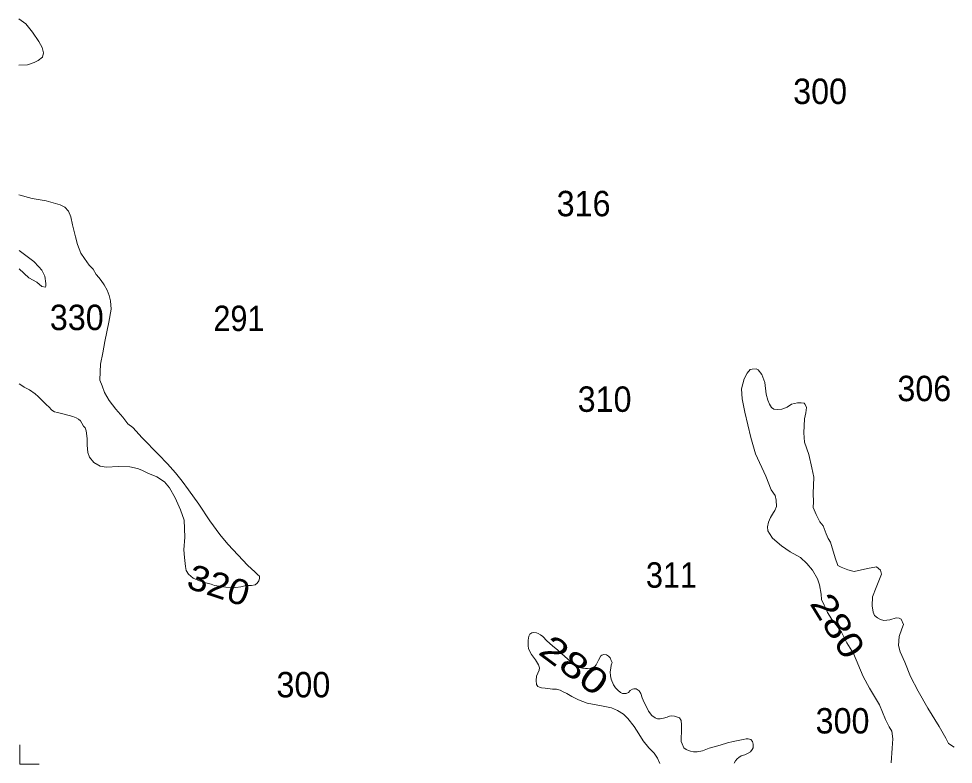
# Model space of a CAD drawing. Extents: x 445.4 to 500, y 8728.7 to 8784.
# Drawn here: x 445.46 to 451.34, y 8728.67 to 8733.37 of the extents above; entities that cross this region are included whole.
import ezdxf
from ezdxf.enums import TextEntityAlignment as Align

# ---------------------------------------------------------------- set-up
doc = ezdxf.new("R2010")
doc.units = 0
doc.header["$LTSCALE"] = 0.064
doc.layers.add('2', color=7, linetype='Continuous', lineweight=13)
doc.layers.add('63', color=7, linetype='Continuous', lineweight=13)
doc.layers.add('21', color=7, linetype='Continuous')
doc.layers.add('61', color=7, linetype='Continuous')

msp = doc.modelspace()

# ---------------------------------------------------------------- linework, layer by layer
at = {"layer": '2'}
for points in [[(445.4612, 8733.3655), (445.5054, 8733.3324), (445.5488, 8733.2814), (445.5871, 8733.2227), (445.6096, 8733.1844), (445.6176, 8733.1505), (445.6102, 8733.1229), (445.5846, 8733.1028), (445.559, 8733.09), (445.5156, 8733.0747), (445.4617, 8733.0731)], [(445.4631, 8732.2575), (445.5462, 8732.2347), (445.6334, 8732.2195), (445.7225, 8732.1949), (445.7509, 8732.1798), (445.7756, 8732.1533), (445.7888, 8732.1193), (445.8002, 8732.0682), (445.8192, 8731.9925), (445.8324, 8731.9433), (445.8533, 8731.8903), (445.876, 8731.8563), (445.9045, 8731.8146), (445.9291, 8731.79), (445.9487, 8731.7564), (445.9661, 8731.736), (445.9804, 8731.7166), (445.9998, 8731.6912), (446.0181, 8731.6565), (446.0314, 8731.6239), (446.0386, 8731.5893), (446.0424, 8731.5378), (446.0287, 8731.4559), (446.004, 8731.3343), (445.9907, 8731.2621), (445.9755, 8731.19), (445.9738, 8731.143), (445.9719, 8731.0898), (445.9872, 8731.0556), (446.0024, 8731.0119), (446.0309, 8730.9626), (446.0728, 8730.9075), (446.1166, 8730.8581), (446.1489, 8730.8144), (446.1794, 8730.7916), (446.2384, 8730.727), (446.3419, 8730.6231), (446.399, 8730.5637), (446.4483, 8730.5075), (446.4905, 8730.4536), (446.5304, 8730.3997), (446.5953, 8730.3088), (446.6646, 8730.2057), (446.727, 8730.1183), (446.7775, 8730.0574), (446.8432, 8729.9894), (446.9021, 8729.9253), (446.9498, 8729.8825), (446.9664, 8729.865), (446.9768, 8729.8576), (446.9782, 8729.8532), (446.9782, 8729.8414), (446.9738, 8729.8266), (446.9635, 8729.8134), (446.9502, 8729.8016), (446.9266, 8729.7972), (446.8926, 8729.7972), (446.8601, 8729.7898), (446.8276, 8729.7854), (446.801, 8729.7839), (446.7656, 8729.7883), (446.6947, 8729.7972), (446.6725, 8729.806), (446.6401, 8729.8149), (446.5987, 8729.8266), (446.5588, 8729.8443), (446.5308, 8729.8694), (446.516, 8729.8915), (446.5116, 8729.9166), (446.5042, 8729.974), (446.5012, 8730.0227), (446.5071, 8730.1023), (446.5039, 8730.2098), (446.4801, 8730.274), (446.4467, 8730.3501), (446.411, 8730.412), (446.38, 8730.45), (446.33, 8730.4809), (446.2752, 8730.5047), (446.2371, 8730.5237), (446.2085, 8730.5333), (446.1608, 8730.5451), (446.0893, 8730.5475), (446.0125, 8730.5417), (445.9743, 8730.5488), (445.9338, 8730.5726), (445.9076, 8730.6059), (445.8957, 8730.6344), (445.8933, 8730.6813), (445.8921, 8730.7224), (445.8858, 8730.7722), (445.8796, 8730.7909), (445.8696, 8730.8009), (445.8596, 8730.8196), (445.8496, 8730.8345), (445.8384, 8730.8445), (445.8234, 8730.8532), (445.8022, 8730.8607), (445.7485, 8730.8756), (445.7061, 8730.8869), (445.6861, 8730.8906)], [(445.4638, 8731.9056), (445.5566, 8731.8367), (445.5874, 8731.8044), (445.6076, 8731.7823), (445.6254, 8731.7451), (445.633, 8731.6993), (445.633, 8731.684), (445.6292, 8731.6764), (445.6063, 8731.6802), (445.5757, 8731.7069), (445.526, 8731.7336), (445.464, 8731.7906)], [(450.9546, 8728.6815), (450.9601, 8728.7732), (450.9645, 8728.8324), (450.9579, 8728.8805), (450.9404, 8728.909), (450.9184, 8728.955), (450.8811, 8729.047), (450.8175, 8729.1521), (450.778, 8729.2243), (450.7166, 8729.3703), (450.6745, 8729.4377), (450.6416, 8729.5034), (450.6137, 8729.5412), (450.5809, 8729.5842), (450.5682, 8729.6044), (450.553, 8729.6271), (450.5429, 8729.6524), (450.5328, 8729.6751), (450.5151, 8729.7105), (450.5125, 8729.7433), (450.5024, 8729.8014), (450.4898, 8729.8392), (450.4591, 8729.8938), (450.4237, 8729.9367), (450.3832, 8729.9746), (450.3174, 8730.01), (450.2643, 8730.0479), (450.2061, 8730.0958), (450.1883, 8730.1251), (450.1782, 8730.1427), (450.1757, 8730.168), (450.1807, 8730.1958), (450.1934, 8730.2261), (450.2136, 8730.2564), (450.2212, 8730.269), (450.2313, 8730.2943), (450.2288, 8730.3347), (450.2237, 8730.365), (450.1984, 8730.4003), (450.1655, 8730.4862), (450.0997, 8730.6276), (450.0694, 8730.7286), (450.0335, 8730.8895), (450.0158, 8730.9729), (450.0107, 8731.036), (450.0285, 8731.0992), (450.0462, 8731.1345), (450.0664, 8731.1572), (450.0791, 8731.1598), (450.1044, 8731.1623), (450.117, 8731.1547), (450.1398, 8731.1269), (450.1575, 8731.0764), (450.1676, 8731.0032), (450.1777, 8730.9653), (450.1879, 8730.9401), (450.2005, 8730.9173), (450.2157, 8730.9072), (450.2385, 8730.9047), (450.2663, 8730.9072), (450.2992, 8730.9199), (450.327, 8730.9401), (450.365, 8730.9476), (450.3878, 8730.9476), (450.4055, 8730.9451), (450.4131, 8730.9375), (450.4207, 8730.9173), (450.4156, 8730.8845), (450.408, 8730.8466), (450.4034, 8730.7592), (450.4073, 8730.7002), (450.4349, 8730.6215), (450.4546, 8730.5389), (450.4664, 8730.4799), (450.4625, 8730.3776), (450.4654, 8730.3249), (450.4624, 8730.2888), (450.4808, 8730.2454), (450.5054, 8730.1994), (450.5247, 8730.1738), (450.5453, 8730.1234), (450.5576, 8730.0927), (450.5715, 8730.0698), (450.6022, 8729.9718), (450.6185, 8729.9229), (450.639, 8729.9126), (450.6816, 8729.8955), (450.7209, 8729.8853), (450.8045, 8729.9041), (450.8608, 8729.916), (450.8864, 8729.8938), (450.8932, 8729.8682), (450.8591, 8729.7846), (450.8352, 8729.7266), (450.8339, 8729.6699), (450.84, 8729.6301), (450.8492, 8729.6086), (450.8676, 8729.5933), (450.886, 8729.5841), (450.9075, 8729.578), (450.9444, 8729.5811)], [(445.6861, 8730.8906), (445.6699, 8730.9006), (445.6506, 8730.9221), (445.6356, 8730.9345), (445.5847, 8730.9885), (445.5647, 8731.0047), (445.5298, 8731.0297), (445.4961, 8731.0459), (445.4811, 8731.0571), (445.4652, 8731.0668)], [(450.9444, 8729.5811), (450.9853, 8729.5934), (451.0041, 8729.5917), (451.0177, 8729.5849), (451.0323, 8729.5531), (451.0215, 8729.5241), (451.0033, 8729.4771), (450.9997, 8729.4193), (451.0106, 8729.3795), (451.0396, 8729.3145), (451.0758, 8729.2241), (451.1229, 8729.1337), (451.1845, 8729.0252), (451.2569, 8728.9095), (451.2985, 8728.8364), (451.3155, 8728.8024), (451.3496, 8728.7812)], [(449.4984, 8728.6773), (449.4827, 8728.7119), (449.461, 8728.7419), (449.4292, 8728.7752), (449.3925, 8728.8203), (449.3657, 8728.8636), (449.3357, 8728.9103), (449.2956, 8728.9603), (449.2688, 8728.9887), (449.2304, 8729.0121), (449.1936, 8729.0271), (449.1402, 8729.0387), (449.0393, 8729.0578), (448.9847, 8729.0784), (448.944, 8729.0984), (448.9113, 8729.1191), (448.888, 8729.129), (448.8693, 8729.1397), (448.8473, 8729.145), (448.8219, 8729.1457), (448.7763, 8729.1506), (448.7524, 8729.1532), (448.7391, 8729.1572), (448.7298, 8729.1625), (448.7218, 8729.1744), (448.7192, 8729.1996), (448.7218, 8729.2275), (448.7285, 8729.246), (448.7378, 8729.2659), (448.7404, 8729.2792), (448.7338, 8729.2977), (448.7152, 8729.3295), (448.6899, 8729.364), (448.6713, 8729.3992), (448.6687, 8729.4204), (448.6687, 8729.4536), (448.6727, 8729.4788), (448.6793, 8729.492), (448.6913, 8729.5), (448.7045, 8729.5013), (448.7205, 8729.5), (448.7311, 8729.496), (448.747, 8729.4867), (448.7616, 8729.4761), (448.7855, 8729.4496), (448.8219, 8729.4184), (448.8554, 8729.39), (448.9001, 8729.3516), (448.9348, 8729.3194), (448.9572, 8729.3045), (448.977, 8729.2896), (448.9895, 8729.2822), (449.0106, 8729.2772), (449.0304, 8729.2748), (449.0428, 8729.276), (449.0639, 8729.2785), (449.0875, 8729.2871), (449.0974, 8729.2983), (449.1123, 8729.328), (449.126, 8729.3553), (449.1322, 8729.359), (449.1396, 8729.3615), (449.1458, 8729.3627), (449.162, 8729.3615), (449.1744, 8729.3528), (449.1856, 8729.3416), (449.1905, 8729.3268), (449.1967, 8729.3132), (449.1918, 8729.2958), (449.188, 8729.2785), (449.1843, 8729.2537), (449.1868, 8729.2289), (449.1918, 8729.2079), (449.2054, 8729.1719), (449.2191, 8729.1546), (449.2321, 8729.1394), (449.2494, 8729.1252), (449.2626, 8729.1191), (449.2737, 8729.1181), (449.2849, 8729.1191), (449.2991, 8729.1242), (449.3113, 8729.1363), (449.3245, 8729.1455), (449.3346, 8729.1475), (449.3478, 8729.1465), (449.3549, 8729.1424), (449.3681, 8729.1343), (449.3772, 8729.1181), (449.3864, 8729.0908), (449.3996, 8729.0604), (449.4148, 8729.029), (449.427, 8729.0067), (449.4475, 8728.9798), (449.4671, 8728.9641), (449.4828, 8728.9583), (449.4985, 8728.9583), (449.52, 8728.9622), (449.5436, 8728.97), (449.5573, 8728.9759), (449.571, 8728.9778), (449.5887, 8728.9759)], [(449.5887, 8728.9759), (449.6024, 8728.972), (449.622, 8728.9641), (449.6318, 8728.9485), (449.6338, 8728.9211), (449.6338, 8728.8741), (449.6318, 8728.8408), (449.6318, 8728.8154), (449.6377, 8728.8017), (449.6495, 8728.7762), (449.6632, 8728.7665), (449.6769, 8728.7586), (449.6906, 8728.7547), (449.7102, 8728.7508), (449.7318, 8728.7508), (449.7652, 8728.7567), (449.8083, 8728.7743), (449.8769, 8728.7939), (449.9239, 8728.8068), (449.9597, 8728.8158), (449.99, 8728.8225), (450.0214, 8728.8292), (450.0405, 8728.8326), (450.0539, 8728.8326), (450.0696, 8728.8292), (450.0809, 8728.8169), (450.0853, 8728.8001), (450.0853, 8728.7867), (450.0853, 8728.7766), (450.0786, 8728.7654), (450.0674, 8728.7509), (450.0495, 8728.7408), (450.0315, 8728.7319), (450.0091, 8728.7251), (449.9945, 8728.7162), (449.9833, 8728.7061), (449.9743, 8728.6949), (449.9661, 8728.6799)]]:
    msp.add_lwpolyline(points, dxfattribs=at)
at = {"layer": '63'}
msp.add_lwpolyline([(445.4693, 8728.7956), (445.4693, 8728.6724), (445.5907, 8728.6724)], dxfattribs=at)

# ---------------------------------------------------------------- texts
at = {"layer": '21'}
for s, width, p in [('300', 0.95, (450.3369, 8732.8285)), ('316', 0.95, (448.8479, 8732.1219)), ('330', 0.95, (445.6573, 8731.4054)), ('291', 0.9, (446.687, 8731.3996)), ('306', 0.95, (450.9927, 8730.958)), ('310', 0.95, (448.9801, 8730.8908)), ('311', 0.9, (449.4099, 8729.7839)), ('300', 0.95, (447.084, 8729.0938)), ('300', 0.95, (450.4781, 8728.8663))]:
    msp.add_text(s, height=0.16, dxfattribs=dict(at, width=width)).set_placement(p)
at = {"layer": '61'}
for s, rotation, width, p in [('320', 341.958, 1.1, (446.6962, 8729.7239)), ('280', 301.592, 1.2, (450.5495, 8729.5023)), ('280', 323.354, 1.3, (448.9107, 8729.2321))]:
    msp.add_text(s, height=0.16, rotation=rotation, dxfattribs=dict(at, width=width)).set_placement(p, align=Align.CENTER)

doc.saveas('drawing.dxf')
